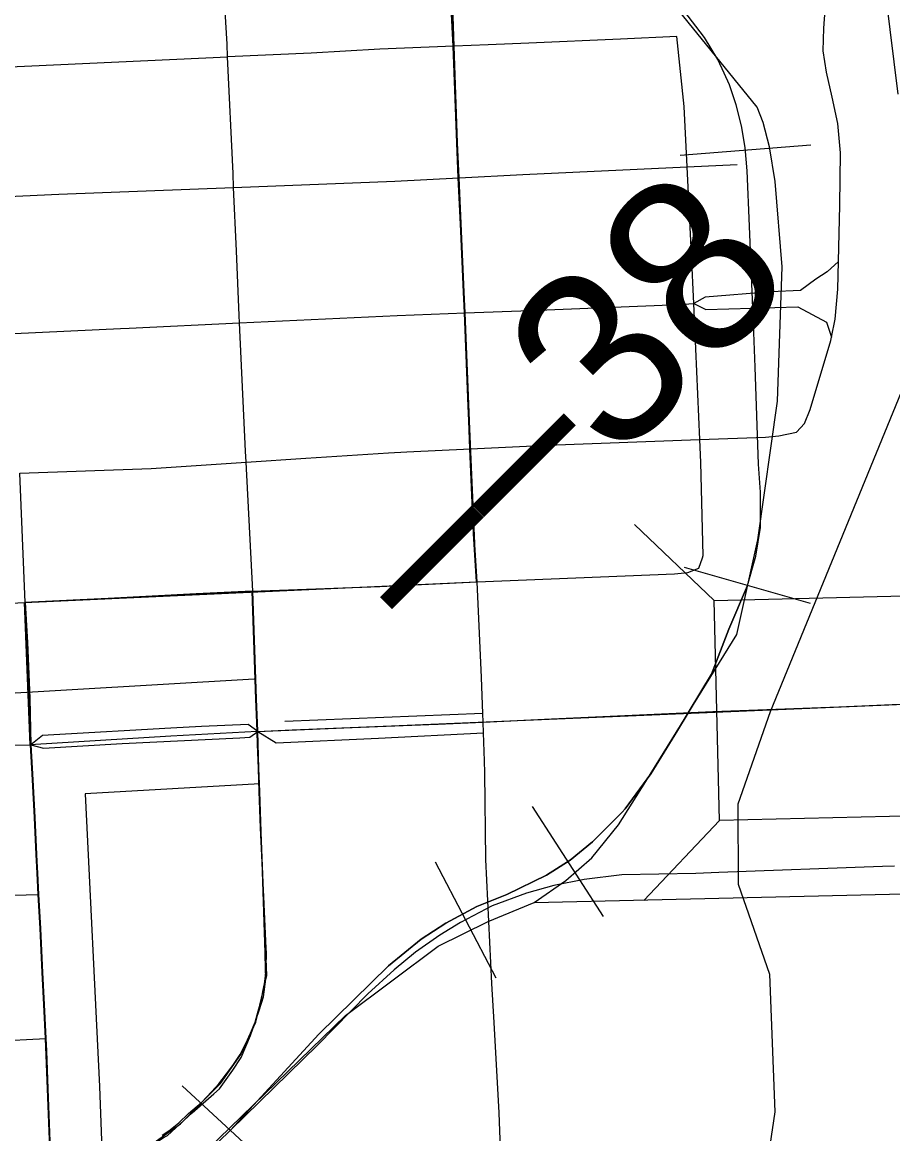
# Model space of a CAD drawing. Extents: x 128.7 to 185.5, y -21.4 to 12.6.
# Drawn here: x 170.552 to 171.051, y -8.12 to -7.485 of the extents above; entities that cross this region are included whole.
import ezdxf

# ---------------------------------------------------------------- set-up
doc = ezdxf.new("R2010")
doc.units = 0
for name, color, linetype in [('tdCoCityStreetMinor', 7, 'Continuous'), ('tdCoDivCarto', 7, 'Continuous'), ('tdCoHydroRiver', 7, 'Continuous'), ('tdCoPriCL', 7, 'Continuous'), ('tdCoPriDiv', 7, 'Continuous'), ('tdCoPrimary', 7, 'Continuous'), ('tdCoPriNonDiv', 7, 'Continuous'), ('tdCoPriNonDivCL', 7, 'Continuous'), ('tdCoRRCL', 7, 'Continuous'), ('tdCoStrucNonDivPri', 7, 'Continuous'), ('tdStHwyPriRefPost1', 7, 'Continuous')]:
    doc.layers.add(name, color=color, linetype=linetype)

msp = doc.modelspace()

# ---------------------------------------------------------------- linework, layer by layer
at = {"layer": 'tdCoCityStreetMinor'}
for p, q in [((170.54136, -7.51032), (170.67002, -7.50439)), ((170.93308, -7.56726), (170.96164, -7.56596)), ((170.94017, -7.7232), (170.93679, -7.6455)), ((170.68437, -7.81003), (170.68061, -7.73624)), ((170.81607, -7.88), (170.70272, -7.88449))]:
    msp.add_line(p, q, dxfattribs=at)
for points in [[(171.0196, -7.62141), (171.02043, -7.58913), (171.02068, -7.55929), (171.0192, -7.54252), (171.01599, -7.52748), (171.01279, -7.51318), (171.01081, -7.50085), (171.01131, -7.48802), (171.015, -7.43648), (171.0192, -7.36719), (171.02092, -7.32428), (171.02208, -7.31634)], [(170.67002, -7.50439), (170.66968, -7.49713), (170.66556, -7.42795), (170.66524, -7.42265), (170.66322, -7.35259)], [(170.93308, -7.56726), (170.93137, -7.53269), (170.92711, -7.49265), (170.8949, -7.49415), (170.84245, -7.4966), (170.81922, -7.49754), (170.79969, -7.49833), (170.79941, -7.49834), (170.75712, -7.50005), (170.71777, -7.50218), (170.67002, -7.50439)], [(170.67347, -7.57903), (170.67313, -7.57111), (170.67002, -7.50439)], [(170.67347, -7.57903), (170.76576, -7.57551), (170.80238, -7.57354), (170.80244, -7.57353), (170.839, -7.57157), (170.93308, -7.56726)], [(170.93679, -7.6455), (170.93556, -7.61728), (170.93308, -7.56726)], [(170.54464, -7.58432), (170.57341, -7.58285), (170.67347, -7.57903)], [(170.67679, -7.65652), (170.67659, -7.65224), (170.67501, -7.61522), (170.67347, -7.57903)], [(171.0196, -7.62141), (171.01311, -7.62724), (171.0067, -7.63144), (170.99782, -7.63809), (170.98081, -7.63883), (170.94332, -7.64179), (170.93691, -7.64549), (170.93679, -7.6455)], [(171.01562, -7.66476), (171.01772, -7.65448), (171.0192, -7.63722), (171.0196, -7.62141)], [(170.67679, -7.65652), (170.76699, -7.65221), (170.80594, -7.65082), (170.80598, -7.65082), (170.84319, -7.64949), (170.92828, -7.64599), (170.93679, -7.6455)], [(170.93679, -7.6455), (170.94369, -7.64893), (170.99638, -7.64725), (171.01271, -7.65617), (171.01562, -7.66476)], [(170.54791, -7.66258), (170.60869, -7.65978), (170.61361, -7.65955), (170.67679, -7.65652)], [(170.68061, -7.73624), (170.68029, -7.72992), (170.67679, -7.65654), (170.67679, -7.65652)], [(170.94017, -7.7232), (170.97777, -7.72181), (170.98541, -7.72107), (170.99552, -7.71909), (171.00021, -7.71416), (171.00341, -7.70602), (171.01525, -7.66657), (171.01562, -7.66476)], [(170.68061, -7.73624), (170.71484, -7.73398), (170.76206, -7.73087), (170.7726, -7.73036), (170.80907, -7.72858), (170.85305, -7.72643), (170.94008, -7.72321), (170.94017, -7.7232)], [(170.81607, -7.88), (170.81532, -7.85936), (170.81281, -7.8046), (170.9257, -7.80001), (170.93334, -7.79927), (170.93975, -7.7968), (170.94177, -7.79096), (170.94222, -7.78965), (170.94074, -7.73639), (170.94017, -7.7232)], [(170.55115, -7.74251), (170.62635, -7.73981), (170.64921, -7.7383), (170.68061, -7.73624)], [(170.42671, -7.82208), (170.47948, -7.81975), (170.50431, -7.81865), (170.55417, -7.81645), (170.55115, -7.74251)], [(170.81647, -7.89091), (170.81625, -7.88482), (170.81607, -7.88)], [(170.43012, -7.90056), (170.53627, -7.89824), (170.55739, -7.89778), (170.56462, -7.89972), (170.60975, -7.89701), (170.67707, -7.8938), (170.68274, -7.89355), (170.68728, -7.89018), (170.69786, -7.89671), (170.75628, -7.894), (170.81647, -7.89091)], [(170.8262, -8.12881), (170.82544, -8.10826), (170.82252, -8.05665), (170.82125, -8.03428), (170.8178, -7.96351), (170.81714, -7.91378), (170.81705, -7.90695), (170.81647, -7.89091)], [(170.4333, -7.9877), (170.51947, -7.98457), (170.56187, -7.98341)], [(170.43696, -8.07214), (170.53621, -8.06738), (170.56599, -8.06581)]]:
    msp.add_lwpolyline(points, dxfattribs=at)
at = {"layer": 'tdCoDivCarto'}
for p, q in [((170.63758, -7.88836), (170.57054, -7.89207)), ((170.65512, -7.88739), (170.63758, -7.88836)), ((170.68176, -7.88615), (170.65512, -7.88739)), ((170.68728, -7.89018), (170.68176, -7.88615)), ((170.56413, -7.89257), (170.55739, -7.89778)), ((170.57054, -7.89207), (170.56413, -7.89257)), ((170.55739, -7.89778), (170.55739, -7.89789)), ((170.55739, -7.89778), (170.55739, -7.89789))]:
    msp.add_line(p, q, dxfattribs=at)
for points in [[(170.63758, -7.88836), (170.57054, -7.89207), (170.56413, -7.89257), (170.55739, -7.89778)], [(170.63758, -7.88836), (170.57054, -7.89207), (170.56413, -7.89257), (170.55739, -7.89778)], [(170.63758, -7.88836), (170.57054, -7.89207), (170.56413, -7.89257), (170.55739, -7.89778)], [(170.68728, -7.89018), (170.68176, -7.88615), (170.65512, -7.88739), (170.63758, -7.88836)], [(170.68728, -7.89018), (170.68176, -7.88615), (170.65512, -7.88739), (170.63758, -7.88836)], [(170.68728, -7.89018), (170.68176, -7.88615), (170.65512, -7.88739), (170.63758, -7.88836)], [(170.55739, -7.89778), (170.55739, -7.89789)], [(170.55739, -7.89778), (170.55739, -7.89789)]]:
    msp.add_lwpolyline(points, dxfattribs=at)
at = {"layer": 'tdCoHydroRiver'}
for points in [[(171.05112, -7.33953), (171.04495, -7.38397), (171.04213, -7.43302), (171.05363, -7.52571)], [(171.05553, -7.69612), (170.98055, -7.879), (170.96209, -7.93181), (170.96229, -7.97758), (170.98008, -8.02898), (170.98315, -8.10779), (170.97813, -8.14114), (170.98496, -8.35714), (170.98436, -8.38242), (170.97771, -8.41425), (170.97427, -8.44753)]]:
    msp.add_lwpolyline(points, dxfattribs=at)
at = {"layer": 'tdCoPriCL'}
for points in [[(170.684, -7.81003), (170.75675, -7.80732), (170.81243, -7.8046), (170.81078, -7.77711), (170.81051, -7.77255), (170.8087, -7.72858), (170.80804, -7.71262), (170.8077, -7.70417), (170.80556, -7.65082), (170.80508, -7.63889), (170.80416, -7.6191), (170.802, -7.57354), (170.80113, -7.55356), (170.79903, -7.49834), (170.79841, -7.47088)], [(170.684, -7.81003), (170.65194, -7.81151), (170.60163, -7.81423), (170.55379, -7.81645), (170.55502, -7.83938), (170.5565, -7.87119), (170.55701, -7.89778)], [(170.6869, -7.89018), (170.68671, -7.8851), (170.68622, -7.87169), (170.684, -7.81003)], [(170.6869, -7.89018), (170.70693, -7.88919), (170.81587, -7.88482), (170.85539, -7.88303), (170.94762, -7.87884), (171.01987, -7.87612), (171.05042, -7.87485)], [(170.6869, -7.89018), (170.63745, -7.89284), (170.55701, -7.89778)], [(170.63264, -8.12119), (170.63635, -8.11864), (170.64213, -8.11397), (170.6477, -8.10881), (170.655, -8.10234), (170.66084, -8.09636), (170.6649, -8.09168), (170.66944, -8.08604), (170.67336, -8.08067), (170.67715, -8.07489), (170.68052, -8.0687), (170.6832, -8.06279), (170.68574, -8.05646), (170.68753, -8.0502), (170.68932, -8.04346), (170.69022, -8.03892), (170.69111, -8.03459), (170.69173, -8.02991), (170.69214, -8.02475), (170.69218, -8.01682), (170.69213, -8.01422), (170.69112, -7.99337), (170.6909, -7.98882), (170.68893, -7.94542), (170.68816, -7.92446), (170.68768, -7.91139), (170.68717, -7.89763), (170.6869, -7.89018)], [(170.55701, -7.89778), (170.55808, -7.91791), (170.55922, -7.93951), (170.56034, -7.96056), (170.56088, -7.97119), (170.5615, -7.98341), (170.5615, -7.98348), (170.56247, -8.00299), (170.56373, -8.02807), (170.56465, -8.04643), (170.56562, -8.06581), (170.56677, -8.09453), (170.56861, -8.14308)]]:
    msp.add_lwpolyline(points, dxfattribs=at)
at = {"layer": 'tdCoPriDiv'}
for points in [[(170.68529, -7.86023), (170.52547, -7.86967), (170.53565, -8.06716), (170.53851, -8.14178)], [(170.68851, -7.92014), (170.58854, -7.9259), (170.59675, -8.09337), (170.59847, -8.13955)]]:
    msp.add_lwpolyline(points, dxfattribs=at)
at = {"layer": 'tdCoPrimary'}
for p, q in [((170.81281, -7.8046), (170.81116, -7.77711)), ((170.81281, -7.8046), (170.81116, -7.77711)), ((170.68437, -7.81003), (170.6842, -7.81004)), ((170.68437, -7.81003), (170.6842, -7.81004)), ((170.55436, -7.81644), (170.55417, -7.81645)), ((170.55436, -7.81644), (170.55417, -7.81645)), ((170.68728, -7.89018), (170.68727, -7.89013)), ((170.68728, -7.89018), (170.68727, -7.89013)), ((170.68797, -7.91139), (170.68728, -7.89018)), ((170.68797, -7.91139), (170.68728, -7.89018)), ((170.55739, -7.89778), (170.55739, -7.89789)), ((170.55739, -7.89778), (170.55739, -7.89789)), ((170.55739, -7.89789), (170.55846, -7.91791)), ((170.55739, -7.89789), (170.55846, -7.91791)), ((170.6884, -7.92447), (170.68797, -7.91139)), ((170.6884, -7.92447), (170.68797, -7.91139)), ((170.55846, -7.91791), (170.5596, -7.93951)), ((170.55846, -7.91791), (170.5596, -7.93951)), ((170.69068, -7.9934), (170.6884, -7.92447)), ((170.69068, -7.9934), (170.6884, -7.92447)), ((170.5596, -7.93951), (170.56072, -7.96056)), ((170.5596, -7.93951), (170.56072, -7.96056)), ((170.69145, -8.01686), (170.69068, -7.9934)), ((170.69145, -8.01686), (170.69068, -7.9934)), ((170.56285, -8.00299), (170.56411, -8.02807)), ((170.56285, -8.00299), (170.56411, -8.02807)), ((170.56411, -8.02807), (170.56503, -8.04643)), ((170.56411, -8.02807), (170.56503, -8.04643)), ((170.56503, -8.04643), (170.56599, -8.06581)), ((170.56503, -8.04643), (170.56599, -8.06581)), ((170.56715, -8.09453), (170.56886, -8.14067)), ((170.56715, -8.09453), (170.56886, -8.14067))]:
    msp.add_line(p, q, dxfattribs=at)
for points in [[(170.80594, -7.65082), (170.80546, -7.63889), (170.80244, -7.57353), (170.80151, -7.55356), (170.79969, -7.49833), (170.79855, -7.4638), (170.79622, -7.42253), (170.79338, -7.37206), (170.7919, -7.34689)], [(170.80594, -7.65082), (170.80546, -7.63889), (170.80244, -7.57353), (170.80151, -7.55356), (170.79969, -7.49833), (170.79855, -7.4638), (170.79622, -7.42253), (170.79338, -7.37206), (170.7919, -7.34689)], [(170.68437, -7.81003), (170.75712, -7.80732), (170.81281, -7.8046), (170.81116, -7.77711), (170.81088, -7.77255), (170.80907, -7.72858), (170.80842, -7.71262), (170.80594, -7.65082), (170.80546, -7.63889), (170.80244, -7.57353), (170.80151, -7.55356), (170.79969, -7.49833), (170.79855, -7.4638)], [(170.81116, -7.77711), (170.81088, -7.77255), (170.80907, -7.72858), (170.80842, -7.71262), (170.80594, -7.65082)], [(170.81116, -7.77711), (170.81088, -7.77255), (170.80907, -7.72858), (170.80842, -7.71262), (170.80594, -7.65082)], [(170.68437, -7.81003), (170.75712, -7.80732), (170.81281, -7.8046)], [(170.68437, -7.81003), (170.75712, -7.80732), (170.81281, -7.8046)], [(170.68437, -7.81003), (170.6842, -7.81004), (170.65232, -7.81151), (170.60201, -7.81423), (170.55436, -7.81644), (170.55417, -7.81645), (170.5554, -7.83938), (170.55688, -7.87119), (170.55739, -7.89778)], [(170.6842, -7.81004), (170.65232, -7.81151), (170.60201, -7.81423), (170.55436, -7.81644)], [(170.6842, -7.81004), (170.65232, -7.81151), (170.60201, -7.81423), (170.55436, -7.81644)], [(170.68727, -7.89013), (170.68659, -7.87164), (170.68437, -7.81003)], [(170.68727, -7.89013), (170.68659, -7.87164), (170.68437, -7.81003)], [(170.68728, -7.89018), (170.68727, -7.89013), (170.68659, -7.87164), (170.68437, -7.81003)], [(170.55417, -7.81645), (170.5554, -7.83938), (170.55688, -7.87119), (170.55739, -7.89778)], [(170.55417, -7.81645), (170.5554, -7.83938), (170.55688, -7.87119), (170.55739, -7.89778)], [(170.68728, -7.89018), (170.69962, -7.88957), (170.70731, -7.88919), (170.77986, -7.8864), (170.79042, -7.88599), (170.81625, -7.88482), (170.85577, -7.88303), (170.948, -7.87884), (171.02025, -7.87612), (171.05678, -7.87461)], [(170.77986, -7.8864), (170.79042, -7.88599), (170.81625, -7.88482), (170.85577, -7.88303), (170.948, -7.87884), (171.02025, -7.87612), (171.05678, -7.87461)], [(170.77986, -7.8864), (170.79042, -7.88599), (170.81625, -7.88482), (170.85577, -7.88303), (170.948, -7.87884), (171.02025, -7.87612), (171.05678, -7.87461)], [(170.68728, -7.89018), (170.68176, -7.88615), (170.65512, -7.88739), (170.63758, -7.88836), (170.57054, -7.89207), (170.56413, -7.89257), (170.55739, -7.89778)], [(170.63758, -7.88836), (170.57054, -7.89207), (170.56413, -7.89257), (170.55739, -7.89778)], [(170.63758, -7.88836), (170.57054, -7.89207), (170.56413, -7.89257), (170.55739, -7.89778)], [(170.68728, -7.89018), (170.68176, -7.88615), (170.65512, -7.88739), (170.63758, -7.88836)], [(170.68728, -7.89018), (170.68176, -7.88615), (170.65512, -7.88739), (170.63758, -7.88836)], [(170.68728, -7.89018), (170.69962, -7.88957), (170.70731, -7.88919), (170.77986, -7.8864)], [(170.68728, -7.89018), (170.69962, -7.88957), (170.70731, -7.88919), (170.77986, -7.8864)], [(170.56886, -8.14067), (170.58799, -8.14125), (170.60355, -8.13848), (170.61975, -8.13123), (170.62232, -8.1296), (170.63375, -8.12234), (170.63552, -8.12121), (170.6498, -8.10843), (170.66216, -8.09742), (170.66535, -8.09458), (170.67303, -8.08392), (170.67772, -8.07667), (170.68304, -8.0641), (170.68811, -8.04988), (170.69057, -8.04203), (170.69194, -8.03196), (170.69149, -8.01799), (170.69145, -8.01686), (170.69068, -7.9934), (170.6884, -7.92447), (170.68797, -7.91139), (170.68728, -7.89018)], [(170.55739, -7.89778), (170.55739, -7.89789), (170.55846, -7.91791), (170.5596, -7.93951), (170.56072, -7.96056), (170.56092, -7.96433), (170.56126, -7.97119), (170.56187, -7.98341), (170.56285, -8.00299), (170.56411, -8.02807), (170.56503, -8.04643), (170.56599, -8.06581), (170.56635, -8.07284), (170.56715, -8.09453), (170.56886, -8.14067)], [(170.56072, -7.96056), (170.56092, -7.96433), (170.56126, -7.97119)], [(170.56072, -7.96056), (170.56092, -7.96433), (170.56126, -7.97119)], [(170.56126, -7.97119), (170.56187, -7.98341), (170.56285, -8.00299)], [(170.56126, -7.97119), (170.56187, -7.98341), (170.56285, -8.00299)], [(170.68304, -8.0641), (170.68811, -8.04988), (170.69057, -8.04203), (170.69194, -8.03196), (170.69149, -8.01799), (170.69145, -8.01686)], [(170.68304, -8.0641), (170.68811, -8.04988), (170.69057, -8.04203), (170.69194, -8.03196), (170.69149, -8.01799), (170.69145, -8.01686)], [(170.56599, -8.06581), (170.56635, -8.07284), (170.56715, -8.09453)], [(170.56599, -8.06581), (170.56635, -8.07284), (170.56715, -8.09453)], [(170.66216, -8.09742), (170.66535, -8.09458), (170.67303, -8.08392), (170.67772, -8.07667), (170.68304, -8.0641)], [(170.66216, -8.09742), (170.66535, -8.09458), (170.67303, -8.08392), (170.67772, -8.07667), (170.68304, -8.0641)], [(170.63375, -8.12234), (170.63552, -8.12121), (170.6498, -8.10843), (170.66216, -8.09742)], [(170.63375, -8.12234), (170.63552, -8.12121), (170.6498, -8.10843), (170.66216, -8.09742)]]:
    msp.add_lwpolyline(points, dxfattribs=at)
at = {"layer": 'tdCoPriNonDiv'}
for points in [[(170.55701, -7.89778), (170.55379, -7.81645), (170.81243, -7.8046), (170.79903, -7.49834), (170.78905, -7.30449), (170.78747, -7.23919), (170.81075, -7.08501), (170.84652, -6.88155), (170.89649, -6.62214), (170.93726, -6.41498), (171.01642, -6.07195), (171.04087, -5.96704)], [(170.56861, -8.14308), (170.58979, -8.14091), (170.60426, -8.13693), (170.62475, -8.12764), (170.64314, -8.11469), (170.66585, -8.09155), (170.6776, -8.07496), (170.68625, -8.05656), (170.69238, -8.02976), (170.6869, -7.89018), (171.08439, -7.87345), (171.70526, -7.86045)]]:
    msp.add_lwpolyline(points, dxfattribs=at)
at = {"layer": 'tdCoPriNonDivCL'}
for points in [[(170.55379, -7.81645), (170.55398, -7.81644), (170.60163, -7.81423), (170.65194, -7.81151), (170.68383, -7.81004), (170.684, -7.81003), (170.75675, -7.80732), (170.81243, -7.8046), (170.81078, -7.77711), (170.81051, -7.77255), (170.8087, -7.72858), (170.80804, -7.71262), (170.80556, -7.65082), (170.80508, -7.63889), (170.80206, -7.57353), (170.80113, -7.55356), (170.79931, -7.49833), (170.79818, -7.4638)], [(170.684, -7.81003), (170.75675, -7.80732), (170.81243, -7.8046), (170.81078, -7.77711), (170.81051, -7.77255), (170.8087, -7.72858), (170.80804, -7.71262), (170.80556, -7.65082), (170.80508, -7.63889), (170.80206, -7.57353), (170.80113, -7.55356), (170.79931, -7.49833), (170.79818, -7.4638)], [(170.6869, -7.89018), (170.69924, -7.88957), (170.70693, -7.88919), (170.79004, -7.88599), (170.81587, -7.88482), (170.85539, -7.88303), (170.94762, -7.87884), (171.01987, -7.87612), (171.05042, -7.87486), (171.0564, -7.87461)], [(170.6869, -7.89018), (170.69924, -7.88957), (170.70693, -7.88919), (170.79004, -7.88599), (170.81587, -7.88482), (170.85539, -7.88303), (170.94762, -7.87884), (171.01987, -7.87612), (171.0564, -7.87461)]]:
    msp.add_lwpolyline(points, dxfattribs=at)
at = {"layer": 'tdCoRRCL'}
for p, q in [((171.00373, -7.55491), (170.92896, -7.56077)), ((171.00356, -7.81695), (170.9314, -7.7965)), ((170.88519, -7.99606), (170.84451, -7.93305)), ((170.78881, -7.9647), (170.82351, -8.0312)), ((170.84548, -7.98809), (171.61638, -7.97004)), ((170.69922, -8.14367), (170.64402, -8.0929))]:
    msp.add_line(p, q, dxfattribs=at)
for points in [[(169.65519, -9.10295), (170.73748, -8.0526), (170.79057, -8.01301), (170.81915, -7.99889), (170.84548, -7.98809), (170.86352, -7.97548), (170.87842, -7.96248), (170.89378, -7.94357), (170.9093, -7.91875), (170.96136, -7.83469), (170.9735, -7.78056), (170.98469, -7.70121), (170.9873, -7.6244), (170.98341, -7.57556), (170.98009, -7.55588), (170.97654, -7.54182), (170.97298, -7.53311), (170.88084, -7.41944), (170.87443, -7.40691), (170.86917, -7.39318), (170.86395, -7.37829), (170.85977, -7.36341), (170.85733, -7.25775), (170.93525, -6.77492)], [(170.96748, -7.80673), (170.97226, -7.78986), (170.97505, -7.77353), (170.97505, -7.75334), (170.97381, -7.73733), (170.97188, -7.68193), (170.97119, -7.6621), (170.96861, -7.60122), (170.96726, -7.56956), (170.96621, -7.55619), (170.96411, -7.54387), (170.96097, -7.53181), (170.9573, -7.52028), (170.95421, -7.51375), (170.95048, -7.50586), (170.94288, -7.49328), (170.93108, -7.47781)], [(170.96748, -7.80673), (170.97226, -7.78986), (170.97505, -7.77353), (170.97505, -7.75334), (170.97381, -7.73733), (170.97188, -7.68193), (170.97119, -7.6621), (170.96861, -7.60122), (170.96726, -7.56956), (170.96621, -7.55619), (170.96411, -7.54387), (170.96097, -7.53181), (170.9573, -7.52028), (170.95421, -7.51375), (170.95048, -7.50586), (170.94288, -7.49328), (170.93108, -7.47781)], [(170.96748, -7.80673), (170.95686, -7.83178), (170.9469, -7.85747), (170.9275, -7.88972), (170.91229, -7.91436), (170.89761, -7.93454), (170.89577, -7.93638), (170.87874, -7.95342), (170.8661, -7.96374), (170.85255, -7.97249), (170.82973, -7.98339), (170.81261, -7.99035), (170.79485, -7.99982), (170.7807, -8.00899), (170.76209, -8.02419), (170.72224, -8.06325), (170.67162, -8.11829)], [(170.67162, -8.11829), (170.72224, -8.06325), (170.76209, -8.02419), (170.7807, -8.00899), (170.79485, -7.99982), (170.81261, -7.99035), (170.82973, -7.98339), (170.85255, -7.97249), (170.8661, -7.96374), (170.87874, -7.95342), (170.89577, -7.93638), (170.89761, -7.93454), (170.91229, -7.91436), (170.9275, -7.88972), (170.9469, -7.85747), (170.95686, -7.83178), (170.96748, -7.80673)], [(171.05169, -7.96722), (171.04476, -7.96736), (170.95107, -7.97092), (170.938, -7.97141), (170.89553, -7.9722), (170.87404, -7.97482), (170.85673, -7.97823), (170.84101, -7.98269), (170.82135, -7.99003), (170.80326, -7.99946), (170.79146, -8.0068), (170.77757, -8.0165), (170.76525, -8.02646), (170.75031, -8.04036), (170.72147, -8.06972), (170.67162, -8.11829)], [(171.05169, -7.96722), (171.04476, -7.96736), (170.95107, -7.97092), (170.938, -7.97141), (170.89553, -7.9722), (170.87404, -7.97482), (170.85673, -7.97823), (170.84101, -7.98269), (170.82135, -7.99003), (170.80326, -7.99946), (170.79146, -8.0068), (170.77757, -8.0165), (170.76525, -8.02646), (170.75031, -8.04036), (170.72147, -8.06972), (170.67162, -8.11829)], [(170.67162, -8.11829), (170.65783, -8.13171), (170.5674, -8.22504), (170.51182, -8.27956), (170.42007, -8.3679), (170.3603, -8.42426), (170.3084, -8.47066), (170.28061, -8.49661), (170.22976, -8.54511), (170.15112, -8.62087), (170.08008, -8.68876), (170.02188, -8.74486), (170.02163, -8.74511), (169.85909, -8.90215), (169.75214, -9.00412), (169.69053, -9.06231), (169.62841, -9.12234), (169.59826, -9.14699)], [(169.59826, -9.14699), (169.62841, -9.12234), (169.69053, -9.06231), (169.75214, -9.00412), (169.85909, -8.90215), (170.02163, -8.74511), (170.02188, -8.74486), (170.08008, -8.68876), (170.15112, -8.62087), (170.22976, -8.54511), (170.28061, -8.49661), (170.3084, -8.47066), (170.3603, -8.42426), (170.42007, -8.3679), (170.51182, -8.27956), (170.5674, -8.22504), (170.65783, -8.13171), (170.67162, -8.11829)]]:
    msp.add_lwpolyline(points, dxfattribs=at)
at = {"layer": 'tdCoStrucNonDivPri'}
for p, q in [((170.94852, -7.81533), (170.90291, -7.77187)), ((170.94852, -7.81533), (170.90291, -7.77187)), ((170.94852, -7.81533), (171.60493, -7.79932)), ((170.94852, -7.81533), (171.60493, -7.79932)), ((170.95159, -7.94122), (170.94852, -7.81533)), ((170.95159, -7.94122), (170.94852, -7.81533)), ((171.60801, -7.92521), (170.95159, -7.94122)), ((171.60801, -7.92521), (170.95159, -7.94122)), ((170.95159, -7.94122), (170.90816, -7.98686)), ((170.95159, -7.94122), (170.90816, -7.98686)), ((170.95159, -7.94122), (170.95159, -7.94122)), ((170.95159, -7.94122), (170.95159, -7.94122))]:
    msp.add_line(p, q, dxfattribs=at)

# ---------------------------------------------------------------- texts
at = {"layer": 'tdStHwyPriRefPost1'}
msp.add_text('‒‒38', height=0.1, rotation=45, dxfattribs=at).set_placement((170.78676, -7.84288))

doc.saveas('drawing.dxf')
